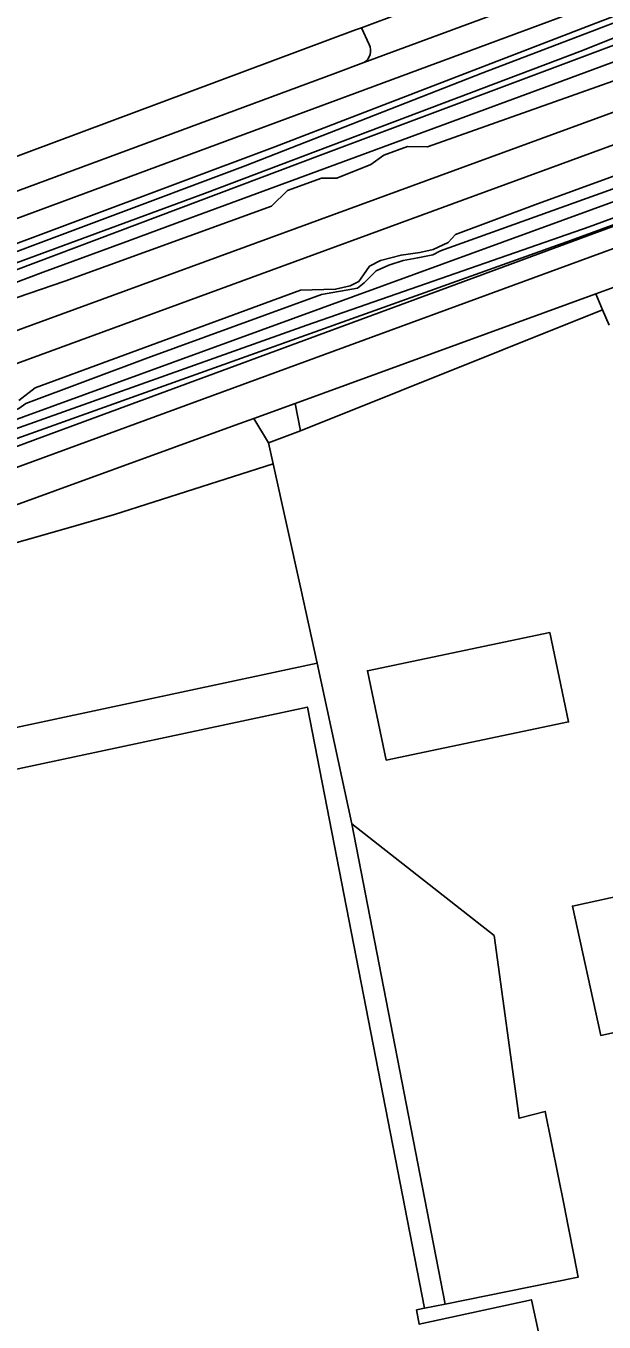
# Model space of a CAD drawing. Extents: x 137999 to 141000, y 397500 to 400501.
# Drawn here: x 138122.6 to 138191, y 397874.3 to 398027.8 of the extents above; entities that cross this region are included whole.
import ezdxf

# ---------------------------------------------------------------- set-up
doc = ezdxf.new("R2010")
doc.units = 0
for name, color, linetype in [('gg-aspt-spoorlijn', 7, 'Continuous'), ('gg-kntw-beschoeiing', 7, 'Continuous'), ('gx-grn-maaiveld', 7, 'Continuous')]:
    doc.layers.add(name, color=color, linetype=linetype)

msp = doc.modelspace()

# ---------------------------------------------------------------- linework, layer by layer
at = {"layer": 'gg-aspt-spoorlijn'}
for points in [[(138000, 397947.19), (138750.52, 398222.3), (138816.84, 398246.5), (138891.3, 398273.84), (139332.87, 398435.48), (139631.66, 398544.97), (139750.53, 398588.42), (140015.4, 398685.5), (140087.78, 398711.88), (140932.33, 399021.15), (141000, 399045.98)], [(138000, 397943.3), (138392.9, 398087.32), (138833.27, 398248.56), (138931.68, 398284.68), (139360.47, 398441.74), (139681.82, 398559.38), (139785.63, 398597.29), (139803.77, 398604.01), (139853.88, 398622.25), (140377.85, 398814.16), (140482.6, 398852.37), (140522.24, 398866.98), (140713.9, 398937.07), (141000, 399041.84)]]:
    msp.add_lwpolyline(points, dxfattribs=at)
at = {"layer": 'gg-kntw-beschoeiing'}
for points in [[(138018.49, 397958.53), (138022.9, 397960.56), (138025.13, 397961.41), (138043.14, 397968.54), (138049.06, 397970.64), (138055.86, 397973.04), (138077.19, 397980.87), (138086.66, 397984.41), (138091.83, 397986.31), (138100.87, 397989.71), (138105.72, 397991.57), (138112.79, 397994.21), (138117.49, 397995.97), (138124.62, 397998.63), (138134.09, 398002.11), (138141.22, 398004.78), (138157.83, 398010.9), (138183.94, 398020.5), (138195.78, 398024.89)], [(138012.57, 397943.46), (138013.71, 397943.8), (138022.31, 397946.37), (138031.97, 397949.24), (138034.33, 397949.95), (138039.27, 397951.05), (138042.04, 397951.62), (138045.73, 397952.37), (138050.84, 397953.42), (138058.89, 397955.82), (138066.91, 397958.62), (138108.05, 397973.02), (138123.71, 397978.82), (138201.97, 398007.72)]]:
    msp.add_lwpolyline(points, dxfattribs=at)
at = {"layer": 'gx-grn-maaiveld'}
for p, q in [((138162.3, 398027.58), (138195.04, 398040.05)), ((138162.56, 398023.46), (138186.16, 398032.2)), ((138163.18, 398025.62), (138162.3, 398027.58)), ((138159.21, 398022.22), (138162.56, 398023.46)), ((138154.44, 397983.11), (138190.03, 397996.09)), ((138190.82, 397994.2), (138190.03, 397996.09)), ((138155.08, 397979.86), (138190.82, 397994.2)), ((138154.44, 397983.11), (138149.54, 397981.33)), ((138154.44, 397983.11), (138155.08, 397979.86)), ((138149.54, 397981.33), (138151.3, 397978.43)), ((138151.3, 397978.43), (138155.08, 397979.86)), ((138151.85, 397975.96), (138151.3, 397978.43)), ((138151.85, 397975.96), (138133.07, 397969.94)), ((138157.04, 397952.36), (138161.14, 397933.31)), ((138161.14, 397933.31), (138172.19, 397876.46)), ((138169.73, 397875.96), (138168.81, 397875.77)), ((138169.73, 397875.96), (138172.19, 397876.46))]:
    msp.add_line(p, q, dxfattribs=at)
for points in [[(138440.08, 398117.9), (138430.11, 398114.25), (138374.89, 398094.27), (138309.82, 398070.97), (138306.19, 398070.03), (138302.76, 398069.25), (138296.8, 398067.52), (138281.8, 398062.67), (138274.46, 398059.57), (138270.63, 398057.73), (138266.23, 398055.95), (138253.98, 398051.36), (138231.64, 398043.16), (138224.16, 398040.15), (138210.85, 398035.54), (138197.24, 398030.09), (138176.65, 398022.25), (138148.51, 398011.23), (138114.01, 397998.29), (138077.93, 397985.5), (138054.84, 397977.05)], [(138361.87, 398087.29), (138280.83, 398057.93), (138236.88, 398042.11), (138195, 398026.59), (138157.45, 398012.52), (138118.89, 397997.97), (138073.45, 397981.3), (138050.58, 397972.77), (138050.27, 397973.3), (138077.36, 397983.49), (138143.71, 398007.96), (138188.43, 398024.88), (138205.57, 398031.8), (138235.44, 398042.95), (138285.77, 398061.53), (138300.3, 398066.81), (138301.14, 398066.99), (138303.19, 398067.19), (138304.28, 398067.42), (138343.25, 398081.67)], [(138049.06, 397970.64), (138055.86, 397973.04), (138077.19, 397980.87), (138086.66, 397984.41), (138091.83, 397986.31), (138100.87, 397989.71), (138105.72, 397991.57), (138112.79, 397994.21), (138117.49, 397995.97), (138124.62, 397998.63), (138134.09, 398002.11), (138141.22, 398004.78), (138157.83, 398010.9), (138183.94, 398020.5), (138195.78, 398024.89), (138210, 398030.13), (138220.69, 398034.08), (138236.06, 398039.77), (138245.55, 398043.26), (138259.78, 398048.52), (138269.24, 398051.97), (138281.05, 398056.33), (138304.7, 398064.99), (138328.37, 398073.65)], [(138297.18, 398070.12), (138107.92, 398000), (138058.89, 397981.71), (138056.84, 397980.89), (138054.9, 397979.94), (138053.22, 397979.09), (138052.83, 397978.87)], [(138305.76, 398070.6), (138289.03, 398065.62), (138233.02, 398044.59), (138189.49, 398027.95), (138152.04, 398013.49), (138116.94, 398000.35), (138084.34, 397988.44), (138059.65, 397979.26), (138054.84, 397977.05)], [(138162.3, 398027.58), (138161.56, 398027.36), (138060.67, 397989.63), (138057.64, 397991.06)], [(138250.56, 398027.74), (138203.73, 398011.25), (138068.91, 397962.05), (138060.59, 397959.29)], [(138249.24, 398025.19), (138187.12, 398002.45), (138087.39, 397966.77), (138063.04, 397958.41), (138046.78, 397952.95), (138046.54, 397953.71), (138075.73, 397963.83), (138155.82, 397992.38), (138189.22, 398004), (138249.82, 398026.31)], [(138045.73, 397952.37), (138050.84, 397953.42), (138058.89, 397955.82), (138066.91, 397958.62), (138108.05, 397973.02), (138123.71, 397978.82), (138201.97, 398007.72), (138206.72, 398009.45), (138237.28, 398020.55), (138248.99, 398024.69)], [(138054.55, 397983.22), (138055.58, 397983.72), (138057.77, 397984.6), (138099.22, 398000), (138159.21, 398022.22)], [(138118.73, 397994.7), (138127.18, 397997.57), (138151.62, 398006.48), (138153.53, 398008.3), (138157.57, 398009.79), (138159.37, 398009.79), (138163.39, 398011.4), (138164.94, 398012.51), (138167.75, 398013.51), (138170.08, 398013.49), (138195.15, 398022.38)], [(138060.59, 397959.29), (138061.87, 397960.49), (138077.18, 397966.29), (138079.1, 397966.64), (138080.86, 397967.23), (138082.8, 397968.4), (138106.97, 397977.25), (138118.46, 397981.55), (138120.07, 397981.84), (138121.74, 397982.51), (138122.58, 397983.09), (138137.01, 397988.49), (138157.55, 397996.02), (138161.8, 397996.77), (138162.6, 397997.4), (138164.02, 397998.82), (138165.51, 397999.49), (138167.22, 398000.03), (138168.95, 398000.35), (138170.74, 398000.68), (138171.64, 398001.18), (138224.7, 398020.23)], [(138121.76, 397983.46), (138123.69, 397984.94), (138155.08, 397996.5), (138159.22, 397996.63), (138160.93, 397997.04), (138161.96, 397997.53), (138162.51, 397998.34), (138163.24, 397999.37), (138164.52, 398000.02), (138166.97, 398000.67), (138169.18, 398000.99), (138170.76, 398001.33), (138172.54, 398002.15), (138173.43, 398003.12), (138182.8, 398006.62), (138222.94, 398021.26)], [(138080.01, 397960.32), (138080.99, 397960.68), (138188.14, 398000), (138223.96, 398013.15), (138232.49, 398015.99)], [(138232.49, 398015.99), (138233.77, 398012.32), (138213.79, 398004.75), (138200.77, 398000), (138195.64, 397998.13), (138190.03, 397996.09)], [(138190.82, 397994.2), (138191.58, 397992.37)], [(138149.54, 397981.33), (138147.34, 397980.53), (138082.86, 397957.03), (138081.47, 397956.52)], [(138157.04, 397952.36), (138155.06, 397961.36), (138151.85, 397975.96)], [(138133.07, 397969.94), (138127.88, 397968.46), (138117.06, 397965.38), (138104.95, 397961.03), (138079.78, 397952.42), (138049.5, 397942.06), (138037.02, 397938.47)], [(138165.21, 397940.86), (138162.99, 397951.45), (138184.56, 397955.98), (138186.79, 397945.4), (138165.21, 397940.86)], [(138095.4, 397860), (138092.88, 397890.19), (138115.1, 397943.38), (138157.04, 397952.36)], [(138169.73, 397875.96), (138155.88, 397947.16), (138119.2, 397939.31), (138097.82, 397888.13), (138099.79, 397864.52), (138139.78, 397871.02)], [(138236.37, 397934.36), (138239.73, 397919.05), (138190.6, 397908.27), (138187.25, 397923.59), (138236.37, 397934.36)], [(138161.14, 397933.31), (138178, 397920.1), (138180.93, 397898.46), (138184.03, 397899.28), (138186.25, 397888.13), (138186.74, 397885.68), (138187.45, 397882.1), (138187.94, 397879.65), (138182.07, 397878.46), (138172.19, 397876.46)], [(138185.71, 397861.65), (138182.4, 397876.97), (138169.12, 397874.07), (138168.81, 397875.77)]]:
    msp.add_lwpolyline(points, dxfattribs=at)
msp.add_arc((138161.75, 398024.86), 1.62, 299.9641, 27.7176, dxfattribs=at)

doc.saveas('drawing.dxf')
